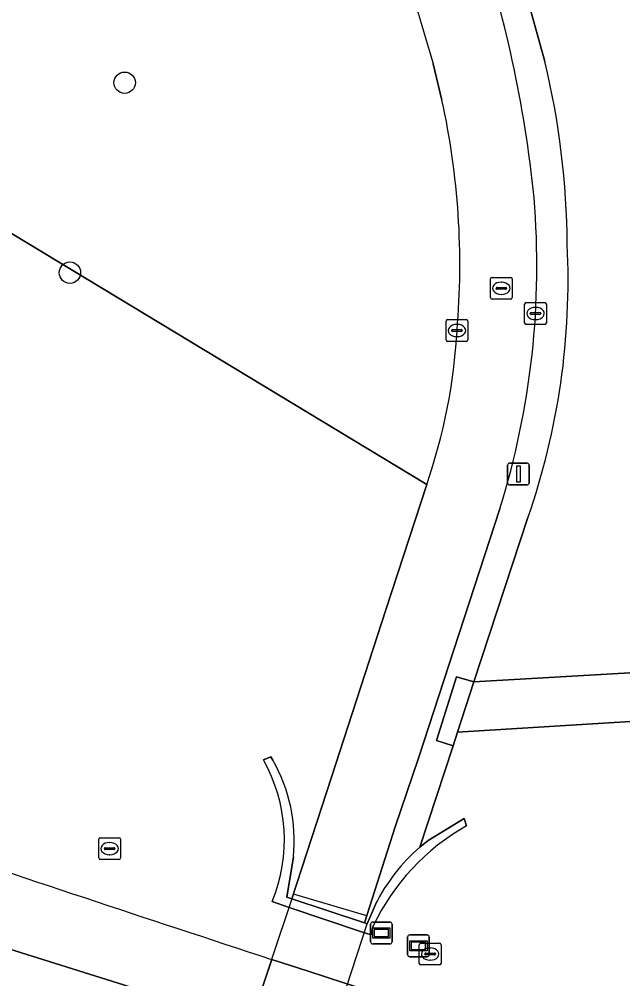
# Model space of a CAD drawing. Extents: x 160349 to 161355, y 381727 to 382854.
# Drawn here: x 160863.06 to 160890.67, y 381823 to 381866.91 of the extents above; entities that cross this region are included whole.
import ezdxf

# ---------------------------------------------------------------- set-up
doc = ezdxf.new("R2010")
doc.units = 0
for name, color, linetype in [('IMGEO_Berm_groen', 7, 'Continuous'), ('IMGEO_Boom', 7, 'Continuous'), ('IMGEO_Fietspad_gesloten', 7, 'Continuous'), ('IMGEO_Kolk', 7, 'Continuous'), ('IMGEO_Lichtmast', 7, 'Continuous'), ('IMGEO_Lijnafwatering', 7, 'Continuous'), ('IMGEO_Muur', 7, 'Continuous'), ('IMGEO_Rijbaan_regionaal_gesloten', 7, 'Continuous'), ('IMGEO_Rioolput', 7, 'Continuous'), ('IMGEO_Tunneldeel', 7, 'Continuous'), ('IMGEO_Verklikker', 7, 'Continuous'), ('IMGEO_Voetpad_open', 7, 'Continuous')]:
    doc.layers.add(name, color=color, linetype=linetype)

msp = doc.modelspace()

# ---------------------------------------------------------------- linework, layer by layer
at = {"layer": 'IMGEO_Berm_groen'}
for points in [[(160872.371, 381909.754), (160860.433, 381891.245), (160850.087, 381879.223), (160844.863, 381882.215), (160839.835, 381876.045), (160837.055, 381872.634), (160881.699, 381845.629)], [(160883.676, 381877.367), (160887.107, 381864.97)], [(160875.605, 381828.59), (160875.309, 381826.732), (160875.539, 381826.657), (160877.352, 381832.225), (160879.827, 381839.886), (160881.699, 381845.629), (160837.055, 381872.634)], [(160882.399, 381863.215), (160881.994, 381864.874)], [(160886.326, 381844.104), (160883.863, 381836.585), (160915.041, 381838.395)], [(160874.61, 381823.892), (160876.277, 381823.35), (160877.954, 381822.806), (160879.633, 381822.264), (160881.312, 381821.723), (160911.049, 381812.628), (160911.199, 381812.582), (160912.006, 381812.335), (160916.52, 381810.954), (160917.099, 381813.02), (160912.664, 381814.345), (160912.778, 381814.826), (160913.119, 381814.723), (160915.846, 381820.469), (160917.908, 381825.573), (160919.024, 381830.373), (160921.221, 381836.997), (160921.385, 381838.108), (160921.14, 381838.181), (160921.275, 381838.582), (160921.347, 381838.81), (160920.416, 381839.11), (160919.146, 381839.478)], [(160915.753, 381836.301), (160883.11, 381834.286), (160882.904, 381833.657), (160881.388, 381829.03), (160881.766, 381829.339), (160883.415, 381830.339), (160883.519, 381830)], [(160874.229, 381833.022), (160874.577, 381833.156), (160874.661, 381833.013)], [(160879.252, 381825.42), (160879.167, 381825.009), (160878.72, 381825.159), (160875.408, 381826.272), (160874.626, 381826.535)]]:
    msp.add_lwpolyline(points, dxfattribs=at)
for centre, radius, start, end in [((161178.247, 381952.972), 309.074, 193.69852, 196.56111), ((160851.187, 381856.359), 36.938, 0.3758, 13.4814), ((160847.945, 381855.674), 35.27, 355.107, 12.3452), ((160855.316, 381854.943), 32.85, 340.7332, 2.8924), ((160857.304, 381854.092), 25.822, 340.8666, 356.8331), ((161347.037, 383270.72), 1522.004, 250.558497, 251.916769), ((160867.814, 381829.374), 7.38, 337.3778, 29.6264), ((160868.237, 381829.33), 7.405, 354.2672, 29.8285), ((160888.608, 381820.981), 10.355, 119.4334, 154.6191)]:
    msp.add_arc(centre, radius, start, end, dxfattribs=at)
at = {"layer": 'IMGEO_Boom'}
for centre in [(160867.887, 381864.004), (160865.381, 381855.314)]:
    msp.add_circle(centre, 0.489, dxfattribs=at)
at = {"layer": 'IMGEO_Fietspad_gesloten'}
for points in [[(160881.994, 381864.874), (160882.399, 381863.215)], [(160881.699, 381845.629), (160879.827, 381839.886), (160877.352, 381832.225), (160875.539, 381826.657), (160878.852, 381825.563), (160880.264, 381829.952), (160881.324, 381833.092), (160885.046, 381844.514)]]:
    msp.add_lwpolyline(points, dxfattribs=at)
msp.add_lwpolyline([(160874.482, 381811.726), (160878.971, 381825.517), (160875.539, 381826.657), (160870.907, 381812.872)], close=True, dxfattribs=at)
for centre, radius, start, end in [((161178.247, 381952.972), 309.074, 193.69852, 196.56111), ((160832.1, 381853.354), 54.774, 5.6419, 18.978), ((160847.945, 381855.674), 35.27, 355.107, 12.3452), ((160849.486, 381855.62), 37.253, 342.656, 4.8033), ((160857.304, 381854.092), 25.822, 340.8666, 356.8331)]:
    msp.add_arc(centre, radius, start, end, dxfattribs=at)
at = {"layer": 'IMGEO_Kolk'}
for p, q in [((160886.176, 381853.022), (160886.176, 381853.874)), ((160886.251, 381853.948), (160887.103, 381853.948)), ((160886.664, 381853.728), (160886.689, 381853.728)), ((160887.177, 381853.874), (160887.177, 381853.022)), ((160886.435, 381853.442), (160886.435, 381853.454)), ((160886.873, 381853.405), (160886.475, 381853.405)), ((160886.478, 381853.491), (160886.876, 381853.491)), ((160886.919, 381853.454), (160886.919, 381853.442)), ((160882.583, 381852.24), (160882.583, 381853.092)), ((160882.658, 381853.166), (160883.51, 381853.166)), ((160883.071, 381852.946), (160883.096, 381852.946)), ((160883.584, 381853.092), (160883.584, 381852.24)), ((160887.103, 381852.948), (160886.251, 381852.948)), ((160886.687, 381853.168), (160886.662, 381853.168)), ((160882.842, 381852.66), (160882.842, 381852.672)), ((160883.28, 381852.623), (160882.882, 381852.623)), ((160882.885, 381852.709), (160883.283, 381852.709)), ((160883.094, 381852.386), (160883.069, 381852.386)), ((160883.326, 381852.672), (160883.326, 381852.66)), ((160883.51, 381852.166), (160882.658, 381852.166))]:
    msp.add_line(p, q, dxfattribs=at)
for points in [[(160886.176, 381853.022), (160886.176, 381853.874)], [(160886.251, 381853.948), (160887.103, 381853.948)], [(160887.177, 381853.874), (160887.177, 381853.022)], [(160882.583, 381852.24), (160882.583, 381853.092)], [(160882.658, 381853.166), (160883.51, 381853.166)], [(160883.584, 381853.092), (160883.584, 381852.24)], [(160887.103, 381852.948), (160886.251, 381852.948)], [(160883.51, 381852.166), (160882.658, 381852.166)]]:
    msp.add_lwpolyline(points, dxfattribs=at)
for centre, radius, start, end in [((160886.253, 381853.872), 0.0765, 91.552, 178.448), ((160886.253, 381853.872), 0.0765, 91.552, 178.448), ((160887.101, 381853.872), 0.0765, 1.552, 88.448), ((160887.101, 381853.872), 0.0765, 1.552, 88.448), ((160886.475, 381853.451), 0.0403, 85.8775, 175.7526), ((160886.472, 381853.441), 0.0366, 178.938, 274.7102), ((160886.876, 381853.448), 0.043, 264.8664, 352.4533), ((160886.88, 381853.453), 0.0386, 1.7309, 96.639), ((160882.66, 381853.09), 0.0765, 91.552, 178.448), ((160882.66, 381853.09), 0.0765, 91.552, 178.448), ((160883.508, 381853.09), 0.0765, 1.552, 88.448), ((160883.508, 381853.09), 0.0765, 1.552, 88.448), ((160886.253, 381853.024), 0.0765, 181.552, 268.448), ((160886.253, 381853.024), 0.0765, 181.552, 268.448), ((160887.101, 381853.024), 0.0765, 271.552, 358.448), ((160887.101, 381853.024), 0.0765, 271.552, 358.448), ((160882.882, 381852.669), 0.0403, 85.8775, 175.7526), ((160882.879, 381852.659), 0.0366, 178.938, 274.7102), ((160883.283, 381852.666), 0.043, 264.8664, 352.4533), ((160883.287, 381852.671), 0.0386, 1.7309, 96.639), ((160882.66, 381852.242), 0.0765, 181.552, 268.448), ((160882.66, 381852.242), 0.0765, 181.552, 268.448), ((160883.508, 381852.242), 0.0765, 271.552, 358.448), ((160883.508, 381852.242), 0.0765, 271.552, 358.448)]:
    msp.add_arc(centre, radius, start, end, dxfattribs=at)
for centre, major_axis, ratio, start_param, end_param in [((160886.663, 381853.448), (-0.387, 0.002), 0.722429, 4.712389, 7.853982), ((160886.688, 381853.448), (-0.39, 0.002), 0.717154, 1.570796, 4.712389), ((160883.07, 381852.666), (-0.387, 0.002), 0.722429, 4.712389, 7.853982), ((160883.095, 381852.666), (-0.39, 0.002), 0.717154, 1.570796, 4.712389)]:
    msp.add_ellipse(centre, major_axis=major_axis, ratio=ratio, start_param=start_param, end_param=end_param, dxfattribs=at)
at = {"layer": 'IMGEO_Lichtmast'}
for p, q in [((160885.397, 381845.703), (160885.397, 381846.503)), ((160885.397, 381846.503), (160885.397, 381845.703)), ((160885.497, 381846.603), (160886.287, 381846.603)), ((160886.287, 381846.603), (160885.497, 381846.603)), ((160886.387, 381846.503), (160886.387, 381845.703)), ((160886.387, 381845.703), (160886.387, 381846.503)), ((160886.287, 381845.603), (160885.497, 381845.603)), ((160885.497, 381845.603), (160886.287, 381845.603))]:
    msp.add_line(p, q, dxfattribs=at)
msp.add_lwpolyline([(160885.817, 381846.478), (160885.967, 381846.478), (160885.967, 381845.728), (160885.817, 381845.728), (160885.817, 381846.478)], dxfattribs=at)
for centre, start, end in [((160885.497, 381846.503), 90, 180), ((160885.497, 381846.503), 90, 180), ((160886.287, 381846.503), 0, 90), ((160886.287, 381846.503), 360, 90), ((160885.497, 381845.703), 180, 270), ((160885.497, 381845.703), 180, 270), ((160886.287, 381845.703), 270, 0), ((160886.287, 381845.703), 270, 0)]:
    msp.add_arc(centre, 0.1, start, end, dxfattribs=at)
at = {"layer": 'IMGEO_Lijnafwatering'}
msp.add_lwpolyline([(160878.958, 381825.891), (160875.611, 381826.877)], dxfattribs=at)
at = {"layer": 'IMGEO_Muur'}
for points in [[(160874.661, 381833.013), (160874.577, 381833.156), (160874.229, 381833.022)], [(160883.519, 381830), (160883.415, 381830.339), (160881.766, 381829.339), (160881.388, 381829.03)], [(160879.351, 381826.399), (160878.971, 381825.517), (160878.852, 381825.563), (160875.539, 381826.657), (160875.309, 381826.732), (160875.605, 381828.59)], [(160874.626, 381826.535), (160875.408, 381826.272), (160878.72, 381825.159), (160879.167, 381825.009), (160879.252, 381825.42)]]:
    msp.add_lwpolyline(points, dxfattribs=at)
for centre, radius, start, end in [((160867.814, 381829.374), 7.38, 337.3778, 29.6264), ((160868.237, 381829.33), 7.405, 354.2672, 29.8285), ((160888.608, 381820.981), 10.355, 119.4334, 154.6191), ((160886.98, 381822.596), 8.525, 130.9976, 153.5061)]:
    msp.add_arc(centre, radius, start, end, dxfattribs=at)
at = {"layer": 'IMGEO_Rijbaan_regionaal_gesloten'}
msp.add_lwpolyline([(160719.115, 381882.137), (160697.175, 381891.554), (160673.041, 381902.206), (160671.637, 381899.009), (160685.357, 381892.83), (160720.869, 381877.388), (160759.412, 381861.851), (160785.928, 381851.241), (160815.758, 381840.347), (160850.039, 381828.315), (160873.607, 381820.906), (160874.61, 381823.892)], dxfattribs=at)
for points in [[(160759.412, 381861.851), (160720.869, 381877.388), (160685.357, 381892.83), (160671.637, 381899.009), (160670.634, 381896.725), (160699.138, 381884.208), (160716.646, 381876.715), (160736.019, 381868.541), (160758.326, 381859.56), (160788.426, 381847.889), (160803.788, 381842.174), (160824.057, 381834.87), (160842.005, 381828.58), (160860.286, 381822.338), (160870.879, 381818.81), (160872.706, 381818.225), (160873.607, 381820.906), (160850.039, 381828.315), (160815.758, 381840.347), (160785.928, 381851.241)], [(160881.312, 381821.723), (160879.633, 381822.264), (160877.954, 381822.806), (160876.277, 381823.35), (160874.61, 381823.892), (160873.607, 381820.906), (160879.042, 381819.185), (160910.871, 381808.871), (160915.556, 381807.512), (160916.52, 381810.954), (160912.006, 381812.335), (160911.199, 381812.582), (160911.049, 381812.628)]]:
    msp.add_lwpolyline(points, close=True, dxfattribs=at)
msp.add_arc((161347.037, 383270.72), 1522.004, 250.558497, 251.916769, dxfattribs=at)
at = {"layer": 'IMGEO_Rioolput'}
for p, q in [((160884.614, 381854.173), (160884.614, 381855.025)), ((160884.689, 381855.099), (160885.541, 381855.099)), ((160885.615, 381855.025), (160885.615, 381854.173)), ((160884.873, 381854.593), (160884.873, 381854.605)), ((160885.311, 381854.556), (160884.913, 381854.556)), ((160884.916, 381854.642), (160885.314, 381854.642)), ((160885.102, 381854.879), (160885.127, 381854.879)), ((160885.357, 381854.605), (160885.357, 381854.593)), ((160885.541, 381854.099), (160884.689, 381854.099)), ((160885.125, 381854.319), (160885.1, 381854.319)), ((160866.699, 381828.534), (160866.699, 381829.386)), ((160866.774, 381829.46), (160867.626, 381829.46)), ((160867.187, 381829.24), (160867.212, 381829.24)), ((160867.7, 381829.386), (160867.7, 381828.534)), ((160866.958, 381828.954), (160866.958, 381828.966)), ((160867.396, 381828.917), (160866.998, 381828.917)), ((160867.001, 381829.003), (160867.399, 381829.003)), ((160867.21, 381828.68), (160867.185, 381828.68)), ((160867.442, 381828.966), (160867.442, 381828.954)), ((160867.626, 381828.46), (160866.774, 381828.46)), ((160881.357, 381823.71), (160881.357, 381824.562)), ((160881.432, 381824.636), (160882.284, 381824.636)), ((160881.845, 381824.416), (160881.87, 381824.416)), ((160882.358, 381824.562), (160882.358, 381823.71)), ((160881.616, 381824.13), (160881.616, 381824.142)), ((160882.054, 381824.093), (160881.656, 381824.093)), ((160881.659, 381824.179), (160882.057, 381824.179)), ((160881.868, 381823.856), (160881.843, 381823.856)), ((160882.1, 381824.142), (160882.1, 381824.13)), ((160882.284, 381823.636), (160881.432, 381823.636))]:
    msp.add_line(p, q, dxfattribs=at)
for points in [[(160884.614, 381854.173), (160884.614, 381855.025)], [(160884.689, 381855.099), (160885.541, 381855.099)], [(160885.615, 381855.025), (160885.615, 381854.173)], [(160885.541, 381854.099), (160884.689, 381854.099)], [(160866.699, 381828.534), (160866.699, 381829.386)], [(160866.774, 381829.46), (160867.626, 381829.46)], [(160867.7, 381829.386), (160867.7, 381828.534)], [(160867.626, 381828.46), (160866.774, 381828.46)], [(160881.357, 381823.71), (160881.357, 381824.562)], [(160881.432, 381824.636), (160882.284, 381824.636)], [(160882.358, 381824.562), (160882.358, 381823.71)], [(160882.284, 381823.636), (160881.432, 381823.636)]]:
    msp.add_lwpolyline(points, dxfattribs=at)
for centre, radius, start, end in [((160884.691, 381855.023), 0.0765, 91.552, 178.448), ((160884.691, 381855.023), 0.0765, 91.552, 178.448), ((160885.539, 381855.023), 0.0765, 1.552, 88.448), ((160885.539, 381855.023), 0.0765, 1.552, 88.448), ((160884.913, 381854.602), 0.0403, 85.8775, 175.7526), ((160884.91, 381854.592), 0.0366, 178.938, 274.7102), ((160885.314, 381854.599), 0.043, 264.8664, 352.4533), ((160885.318, 381854.604), 0.0386, 1.7309, 96.639), ((160884.691, 381854.175), 0.0765, 181.552, 268.448), ((160884.691, 381854.175), 0.0765, 181.552, 268.448), ((160885.539, 381854.175), 0.0765, 271.552, 358.448), ((160885.539, 381854.175), 0.0765, 271.552, 358.448), ((160866.776, 381829.384), 0.0765, 91.552, 178.448), ((160866.776, 381829.384), 0.0765, 91.552, 178.448), ((160867.624, 381829.384), 0.0765, 1.552, 88.448), ((160867.624, 381829.384), 0.0765, 1.552, 88.448), ((160866.998, 381828.963), 0.0403, 85.8775, 175.7526), ((160866.995, 381828.953), 0.0366, 178.938, 274.7102), ((160867.399, 381828.96), 0.043, 264.8664, 352.4533), ((160867.403, 381828.965), 0.0386, 1.7309, 96.639), ((160866.776, 381828.536), 0.0765, 181.552, 268.448), ((160866.776, 381828.536), 0.0765, 181.552, 268.448), ((160867.624, 381828.536), 0.0765, 271.552, 358.448), ((160867.624, 381828.536), 0.0765, 271.552, 358.448), ((160881.434, 381824.56), 0.0765, 91.552, 178.448), ((160881.434, 381824.56), 0.0765, 91.552, 178.448), ((160882.282, 381824.56), 0.0765, 1.552, 88.448), ((160882.282, 381824.56), 0.0765, 1.552, 88.448), ((160881.656, 381824.139), 0.0403, 85.8775, 175.7526), ((160881.653, 381824.129), 0.0366, 178.938, 274.7102), ((160882.057, 381824.136), 0.043, 264.8664, 352.4533), ((160882.061, 381824.141), 0.0386, 1.7309, 96.639), ((160881.434, 381823.712), 0.0765, 181.552, 268.448), ((160881.434, 381823.712), 0.0765, 181.552, 268.448), ((160882.282, 381823.712), 0.0765, 271.552, 358.448), ((160882.282, 381823.712), 0.0765, 271.552, 358.448)]:
    msp.add_arc(centre, radius, start, end, dxfattribs=at)
for centre, major_axis, ratio, start_param, end_param in [((160885.101, 381854.599), (-0.387, 0.002), 0.722429, 4.712389, 7.853982), ((160885.126, 381854.599), (-0.39, 0.002), 0.717154, 1.570796, 4.712389), ((160867.186, 381828.96), (-0.387, 0.002), 0.722429, 4.712389, 7.853982), ((160867.211, 381828.96), (-0.39, 0.002), 0.717154, 1.570796, 4.712389), ((160881.844, 381824.136), (-0.387, 0.002), 0.722429, 4.712389, 7.853982), ((160881.869, 381824.136), (-0.39, 0.002), 0.717154, 1.570796, 4.712389)]:
    msp.add_ellipse(centre, major_axis=major_axis, ratio=ratio, start_param=start_param, end_param=end_param, dxfattribs=at)
at = {"layer": 'IMGEO_Tunneldeel'}
msp.add_lwpolyline([(160874.482, 381811.726), (160878.971, 381825.517), (160875.539, 381826.657), (160870.907, 381812.872)], close=True, dxfattribs=at)
at = {"layer": 'IMGEO_Verklikker'}
for p, q in [((160879.23, 381825.599), (160880.02, 381825.599)), ((160880.02, 381825.599), (160879.23, 381825.599)), ((160879.13, 381824.699), (160879.13, 381825.499)), ((160879.13, 381825.499), (160879.13, 381824.699)), ((160880.12, 381825.499), (160880.12, 381824.699)), ((160880.12, 381824.699), (160880.12, 381825.499)), ((160880.828, 381824.109), (160880.828, 381824.909)), ((160880.828, 381824.909), (160880.828, 381824.109)), ((160880.928, 381825.009), (160881.718, 381825.009)), ((160881.718, 381825.009), (160880.928, 381825.009)), ((160881.818, 381824.909), (160881.818, 381824.109)), ((160881.818, 381824.109), (160881.818, 381824.909)), ((160880.02, 381824.599), (160879.23, 381824.599)), ((160879.23, 381824.599), (160880.02, 381824.599)), ((160881.718, 381824.009), (160880.928, 381824.009)), ((160880.928, 381824.009), (160881.718, 381824.009))]:
    msp.add_line(p, q, dxfattribs=at)
for points in [[(160879.231, 381825.331), (160880.019, 381825.331), (160880.019, 381824.867), (160879.231, 381824.867), (160879.231, 381825.331)], [(160879.296, 381825.266), (160879.296, 381824.932), (160879.954, 381824.932), (160879.954, 381825.266), (160879.296, 381825.266)], [(160880.929, 381824.741), (160881.717, 381824.741), (160881.717, 381824.277), (160880.929, 381824.277), (160880.929, 381824.741)], [(160880.994, 381824.676), (160880.994, 381824.342), (160881.652, 381824.342), (160881.652, 381824.676), (160880.994, 381824.676)]]:
    msp.add_lwpolyline(points, dxfattribs=at)
for centre, start, end in [((160879.23, 381825.499), 90, 180), ((160879.23, 381825.499), 90, 180), ((160880.02, 381825.499), 0, 90), ((160880.02, 381825.499), 360, 90), ((160879.23, 381824.699), 180, 270), ((160879.23, 381824.699), 180, 270), ((160880.02, 381824.699), 270, 0), ((160880.02, 381824.699), 270, 0), ((160880.928, 381824.909), 90, 180), ((160880.928, 381824.909), 90, 180), ((160881.718, 381824.909), 0, 90), ((160881.718, 381824.909), 360, 90), ((160880.928, 381824.109), 180, 270), ((160880.928, 381824.109), 180, 270), ((160881.718, 381824.109), 270, 0), ((160881.718, 381824.109), 270, 0)]:
    msp.add_arc(centre, 0.1, start, end, dxfattribs=at)
at = {"layer": 'IMGEO_Voetpad_open'}
for points in [[(160887.107, 381864.97), (160883.676, 381877.367)], [(160885.046, 381844.514), (160881.324, 381833.092), (160880.264, 381829.952), (160878.852, 381825.563), (160878.971, 381825.517), (160879.351, 381826.399)], [(160881.388, 381829.03), (160882.904, 381833.657), (160882.142, 381833.902), (160883.062, 381836.818), (160883.863, 381836.585), (160886.326, 381844.104)], [(160915.041, 381838.395), (160883.863, 381836.585), (160883.11, 381834.286), (160915.753, 381836.301)]]:
    msp.add_lwpolyline(points, dxfattribs=at)
msp.add_lwpolyline([(160883.11, 381834.286), (160883.863, 381836.585), (160883.062, 381836.818), (160882.142, 381833.902), (160882.904, 381833.657)], close=True, dxfattribs=at)
for centre, radius, start, end in [((160832.1, 381853.354), 54.774, 5.6419, 18.978), ((160851.187, 381856.359), 36.938, 0.3758, 13.4814), ((160849.486, 381855.62), 37.253, 342.656, 4.8033), ((160855.316, 381854.943), 32.85, 340.7332, 2.8924), ((160886.98, 381822.596), 8.525, 130.9976, 153.5061)]:
    msp.add_arc(centre, radius, start, end, dxfattribs=at)

doc.saveas('drawing.dxf')
